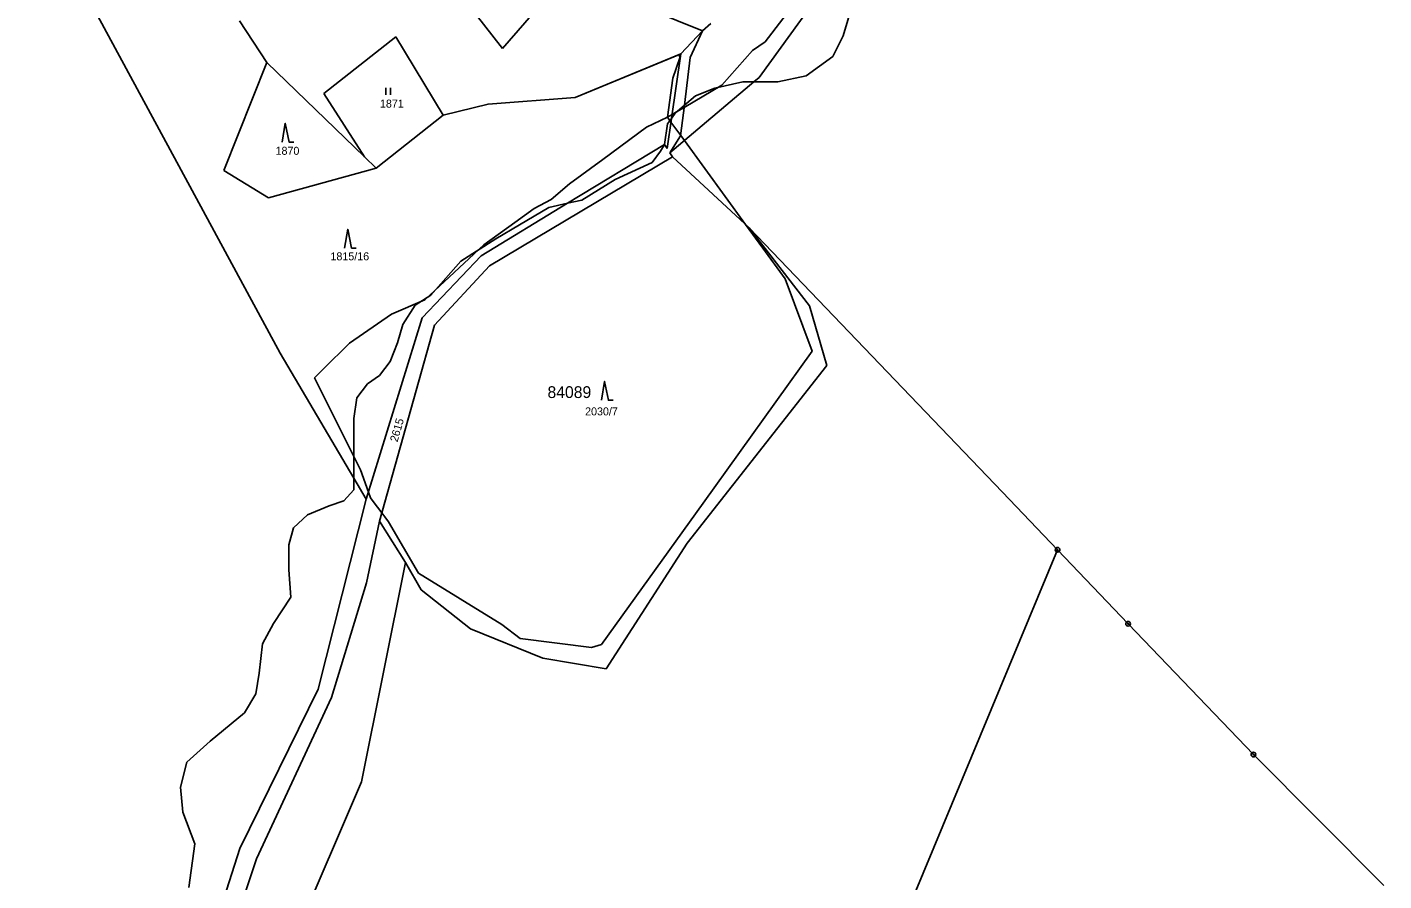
# Model space of a CAD drawing. Extents: x -439246 to -433691, y -1130252 to -1121148.
# Drawn here: x -435493.4 to -435205.2, y -1123702.3 to -1123521 of the extents above; entities that cross this region are included whole.
import ezdxf

# ---------------------------------------------------------------- set-up
doc = ezdxf.new("R2010")
doc.units = 0
for name, color, linetype in [('Vrstva 1', 7, 'Continuous'), ('Vrstva 16', 7, 'Continuous'), ('Vrstva 18', 7, 'Continuous'), ('Vrstva 24', 7, 'Continuous'), ('Vrstva 25', 7, 'Continuous'), ('Vrstva 4', 7, 'Continuous'), ('Vrstva 52', 7, 'Continuous'), ('Vrstva 53', 7, 'Continuous'), ('Vrstva 6', 7, 'Continuous')]:
    doc.layers.add(name, color=color, linetype=linetype)

msp = doc.modelspace()

# ---------------------------------------------------------------- linework, layer by layer
at = {"layer": 'Vrstva 1'}
for points in [[(-435337.9, -1123531.69), (-435310.08, -1123493.31)], [(-435375.33, -1123505.89), (-435392.39, -1123525.6)], [(-435365.92, -1123515.4), (-435349.92, -1123521.79)], [(-435392.39, -1123525.6), (-435398.23, -1123518.11)], [(-435448.28, -1123519.66), (-435442.44, -1123528.55)], [(-435348.15, -1123520.27), (-435349.92, -1123521.79)], [(-435415.09, -1123523.06), (-435430.4, -1123535.09)], [(-435405, -1123539.72), (-435415.09, -1123523.06)], [(-435354.52, -1123526.73), (-435349.92, -1123521.79)], [(-435349.92, -1123521.79), (-435352.55, -1123527.48)], [(-435376.96, -1123535.94), (-435354.52, -1123526.73)], [(-435356.52, -1123540.4), (-435354.52, -1123526.73)], [(-435442.44, -1123528.55), (-435451.59, -1123551.46)], [(-435421.71, -1123548.59), (-435442.44, -1123528.55)], [(-435352.55, -1123527.48), (-435353.79, -1123537.62)], [(-435356.85, -1123547.69), (-435339.02, -1123532.63)], [(-435339.02, -1123532.63), (-435337.9, -1123531.69)], [(-435430.4, -1123535.09), (-435421.71, -1123548.59)], [(-435405, -1123539.72), (-435395.47, -1123537.36)], [(-435395.47, -1123537.36), (-435376.96, -1123535.94)], [(-435353.79, -1123537.62), (-435354.59, -1123544.14)], [(-435419.22, -1123551), (-435405, -1123539.72)], [(-435357.46, -1123546.79), (-435356.52, -1123540.4)], [(-435354.59, -1123544.14), (-435356.85, -1123547.69)], [(-435378.62, -1123558.44), (-435358.03, -1123545.94)], [(-435358.03, -1123545.94), (-435357.46, -1123546.79)], [(-435419.22, -1123551), (-435421.71, -1123548.59)], [(-435395.15, -1123571.71), (-435356.32, -1123548.57)], [(-435356.32, -1123548.57), (-435356.85, -1123547.69)], [(-435451.59, -1123551.46), (-435442.12, -1123557.27)], [(-435442.12, -1123557.27), (-435419.22, -1123551)], [(-435396.96, -1123569.58), (-435378.62, -1123558.44)], [(-435409.51, -1123582.75), (-435396.96, -1123569.58)], [(-435406.87, -1123584.3), (-435395.15, -1123571.71)], [(-435421.35, -1123621.24), (-435409.51, -1123582.75)], [(-435418.54, -1123625.92), (-435406.87, -1123584.3)], [(-435431.54, -1123661.61), (-435421.35, -1123621.24)], [(-435421.31, -1123639.01), (-435418.54, -1123625.92)], [(-435418.54, -1123625.92), (-435413, -1123634.7)], [(-435274.54, -1123632.02), (-435343.42, -1123797.85)], [(-435274.54, -1123632.02), (-435259.56, -1123647.74)], [(-435413, -1123634.7), (-435422.37, -1123681.29)], [(-435428.75, -1123663.42), (-435421.31, -1123639.01)], [(-435259.56, -1123647.74), (-435232.95, -1123675.51)], [(-435448.23, -1123695.44), (-435431.54, -1123661.61)], [(-435444.64, -1123697.68), (-435428.75, -1123663.42)], [(-435232.95, -1123675.51), (-435205.24, -1123703.34)], [(-435422.37, -1123681.29), (-435436.26, -1123713.64)], [(-435462.78, -1123741.03), (-435448.23, -1123695.44)], [(-435460.12, -1123744.11), (-435444.64, -1123697.68)]]:
    msp.add_lwpolyline(points, dxfattribs=at)
at = {"layer": 'Vrstva 24'}
for centre, radius in [((-435274.54, -1123632.02), 0.5), ((-435274.54, -1123632.02), 0.1), ((-435259.56, -1123647.74), 0.5), ((-435259.56, -1123647.74), 0.1), ((-435232.95, -1123675.51), 0.5), ((-435232.95, -1123675.51), 0.1)]:
    msp.add_circle(centre, radius, dxfattribs=at)
at = {"layer": 'Vrstva 25'}
for p, q in [((-435417.18, -1123535.42), (-435417.18, -1123533.92)), ((-435416.18, -1123535.42), (-435416.18, -1123533.92))]:
    msp.add_line(p, q, dxfattribs=at)
for points in [[(-435439.25, -1123545.44), (-435438.55, -1123541.44), (-435437.75, -1123545.44), (-435436.75, -1123545.44)], [(-435425.99, -1123567.95), (-435425.29, -1123563.95), (-435424.49, -1123567.95), (-435423.49, -1123567.95)], [(-435371.43, -1123600.26), (-435370.73, -1123596.26), (-435369.93, -1123600.26), (-435368.93, -1123600.26)]]:
    msp.add_lwpolyline(points, dxfattribs=at)
at = {"layer": 'Vrstva 4'}
for points in [[(-435320.07, -1123522.91), (-435316.35, -1123510.24)], [(-435322.28, -1123527.26), (-435320.07, -1123522.91)], [(-435327.95, -1123531.34), (-435322.28, -1123527.26)], [(-435347.35, -1123533.99), (-435341.41, -1123532.63)], [(-435341.41, -1123532.63), (-435339.02, -1123532.63)], [(-435339.02, -1123532.63), (-435333.96, -1123532.63)], [(-435333.96, -1123532.63), (-435327.95, -1123531.34)], [(-435353.79, -1123537.62), (-435351.46, -1123535.63)], [(-435351.46, -1123535.63), (-435347.35, -1123533.99)], [(-435355.73, -1123539.27), (-435353.79, -1123537.62)], [(-435357.35, -1123541.56), (-435356.52, -1123540.4)], [(-435356.52, -1123540.4), (-435355.73, -1123539.27)], [(-435358.03, -1123545.94), (-435357.35, -1123541.56)], [(-435358.89, -1123547.38), (-435358.03, -1123545.94)], [(-435368.46, -1123553.41), (-435360.66, -1123549.81)], [(-435360.66, -1123549.81), (-435358.89, -1123547.38)], [(-435375.59, -1123557.79), (-435368.46, -1123553.41)], [(-435382.61, -1123559.31), (-435378.62, -1123558.44)], [(-435378.62, -1123558.44), (-435375.59, -1123557.79)], [(-435388.84, -1123563.01), (-435382.61, -1123559.31)], [(-435393.84, -1123565.99), (-435388.84, -1123563.01)], [(-435401.26, -1123570.71), (-435393.84, -1123565.99)], [(-435407.63, -1123577.94), (-435401.26, -1123570.71)], [(-435410.95, -1123580.08), (-435407.63, -1123577.94)], [(-435413.58, -1123584.16), (-435410.95, -1123580.08)], [(-435414.7, -1123588.07), (-435413.58, -1123584.16)], [(-435416.31, -1123592.04), (-435414.7, -1123588.07)], [(-435418.56, -1123594.99), (-435416.31, -1123592.04)], [(-435421.08, -1123596.81), (-435418.56, -1123594.99)], [(-435423.33, -1123599.76), (-435421.08, -1123596.81)], [(-435423.98, -1123604.12), (-435423.33, -1123599.76)], [(-435423.98, -1123612.2), (-435423.98, -1123604.12)], [(-435423.98, -1123616.78), (-435423.98, -1123612.2)], [(-435423.98, -1123619.31), (-435423.98, -1123616.78)], [(-435429.27, -1123622.71), (-435426.09, -1123621.63)], [(-435426.09, -1123621.63), (-435423.98, -1123619.31)], [(-435436.79, -1123627.35), (-435433.84, -1123624.62)], [(-435433.84, -1123624.62), (-435429.27, -1123622.71)], [(-435437.81, -1123630.97), (-435436.79, -1123627.35)], [(-435437.81, -1123636.28), (-435437.81, -1123630.97)], [(-435437.37, -1123642.05), (-435437.81, -1123636.28)], [(-435441.07, -1123647.69), (-435437.37, -1123642.05)], [(-435443.4, -1123652.02), (-435441.07, -1123647.69)], [(-435444.13, -1123658.2), (-435443.4, -1123652.02)], [(-435444.81, -1123662.59), (-435444.13, -1123658.2)], [(-435447.2, -1123666.62), (-435444.81, -1123662.59)], [(-435454.52, -1123672.64), (-435447.2, -1123666.62)], [(-435459.49, -1123677.14), (-435454.52, -1123672.64)], [(-435460.79, -1123682.45), (-435459.49, -1123677.14)], [(-435460.31, -1123687.77), (-435460.79, -1123682.45)], [(-435457.75, -1123694.49), (-435460.31, -1123687.77)], [(-435459.01, -1123703.77), (-435457.75, -1123694.49)]]:
    msp.add_lwpolyline(points, dxfattribs=at)
at = {"layer": 'Vrstva 52'}
for points in [[(-435357.39, -1123540.18), (-435356.4, -1123539.6), (-435355.48, -1123539.05), (-435353.85, -1123538.08), (-435345.83, -1123533.34), (-435339.32, -1123525.99), (-435336.66, -1123524.17), (-435320.02, -1123502.42)], [(-435448.28, -1123519.66), (-435442.44, -1123528.55), (-435421.71, -1123548.59), (-435419.22, -1123551), (-435405, -1123539.72), (-435395.47, -1123537.36), (-435376.96, -1123535.94), (-435354.83, -1123526.86), (-435354.8, -1123527.23), (-435354.78, -1123527.58), (-435356.27, -1123531.84), (-435357.39, -1123540.18)], [(-435357.39, -1123540.18), (-435361.82, -1123542.29), (-435371.13, -1123549.11), (-435378.22, -1123554.31), (-435382.08, -1123557.65), (-435385.7, -1123559.57), (-435389.78, -1123562.5), (-435396.37, -1123567.24), (-435408.95, -1123578.97), (-435415.99, -1123581.96), (-435424.94, -1123588.14), (-435430.49, -1123593.69), (-435432.33, -1123595.54), (-435422.6, -1123615.01), (-435420.9, -1123619.77), (-435420.46, -1123620.99), (-435419.86, -1123621.79), (-435418.06, -1123624.2), (-435417.44, -1123625.01), (-435416.62, -1123626.1), (-435410.23, -1123636.98), (-435392.53, -1123647.86), (-435388.69, -1123650.84), (-435373.55, -1123652.76), (-435371.42, -1123652.12), (-435349.84, -1123622.12), (-435326.63, -1123589.85), (-435332.39, -1123574.5), (-435337.15, -1123567.96), (-435340.79, -1123562.96), (-435353.8, -1123545.11), (-435354.58, -1123544.04), (-435356.64, -1123541.21), (-435357.39, -1123540.18)]]:
    msp.add_lwpolyline(points, dxfattribs=at)
at = {"layer": 'Vrstva 6'}
for points in [[(-435439.65, -1123590.25), (-435493.38, -1123490.86)], [(-435356.32, -1123548.57), (-435340.07, -1123563.63)], [(-435327.25, -1123580.22), (-435340.07, -1123563.63)], [(-435340.07, -1123563.63), (-435286.22, -1123619.78)], [(-435323.51, -1123592.89), (-435327.25, -1123580.22)], [(-435423.98, -1123616.78), (-435439.65, -1123590.25)], [(-435353.18, -1123630.64), (-435323.51, -1123592.89)], [(-435421.35, -1123621.24), (-435423.98, -1123616.78)], [(-435286.22, -1123619.78), (-435274.54, -1123632.02)], [(-435370.42, -1123657.32), (-435353.18, -1123630.64)], [(-435413, -1123634.7), (-435409.7, -1123640.5)], [(-435409.7, -1123640.5), (-435399.21, -1123648.78)], [(-435399.21, -1123648.78), (-435383.84, -1123655.02)], [(-435383.84, -1123655.02), (-435370.42, -1123657.32)]]:
    msp.add_lwpolyline(points, dxfattribs=at)

# ---------------------------------------------------------------- texts
at = {"layer": 'Vrstva 16'}
msp.add_text('2615', height=1.7, rotation=73.9501, dxfattribs=at).set_placement((-435414.73, -1123609.26))
at = {"layer": 'Vrstva 18'}
for s, p in [('1871', (-435418.45, -1123538.12)), ('1870', (-435440.62, -1123548.14)), ('1815/16', (-435428.96, -1123570.55)), ('2030/7', (-435374.88, -1123603.48))]:
    msp.add_text(s, height=1.7, dxfattribs=at).set_placement(p)
at = {"layer": 'Vrstva 53'}
msp.add_text('84089', height=2.5, dxfattribs=at).set_placement((-435382.87, -1123599.79))

doc.saveas('drawing.dxf')
